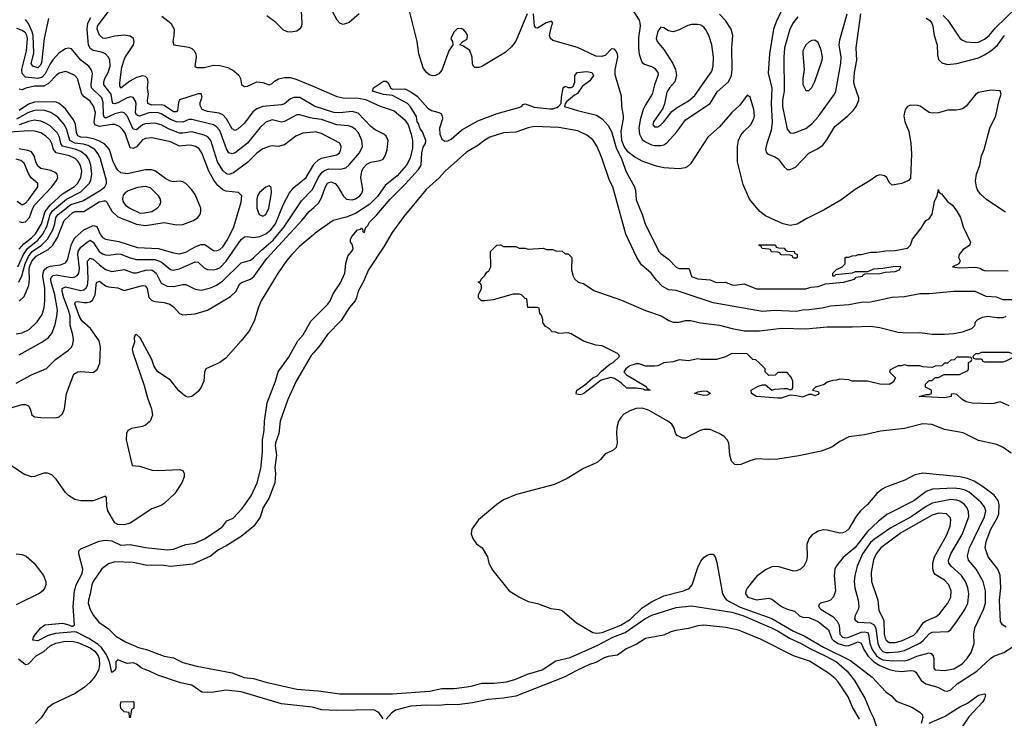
# Model space of a CAD drawing. Header units: inches. Extents: x 884549 to 1028252, y 526810 to 653624.
# Tile 284 of 656: x 928093 to 934478, y 594264 to 598792. Entities that reach past the tile are written whole.
import ezdxf

# ---------------------------------------------------------------- set-up
doc = ezdxf.new("R2010")
doc.units = ezdxf.units.IN
doc.header["$MEASUREMENT"] = 0
doc.layers.add('A9529', color=7, linetype='Continuous')
doc.layers.add('A9539', color=7, linetype='Continuous')

msp = doc.modelspace()

# ---------------------------------------------------------------- linework, layer by layer
at = {"layer": 'A9529', "color": 5}
for points, elevation in [([(930000, 598234.9), (929910, 598288.5), (929870, 598287.9), (929850, 598278.2), (929810, 598246.2), (929790, 598239.4), (929670, 598230.3), (929630, 598215.2), (929605.7, 598194.3), (929550, 598122.5), (929510, 598084.5), (929490, 598074.5), (929470, 598084.8), (929434.5, 598150), (929410, 598175.7), (929386.5, 598186.5), (929310, 598196.6), (929277, 598210), (929263.5, 598236.5), (929264.2, 598255.8), (929277.3, 598290), (929270.8, 598310.8), (929250, 598311.5), (929130, 598271.9), (929123.8, 598256.2), (929117, 598203), (929110, 598194.7), (929090, 598195.2), (929030, 598235.8), (929010, 598240.8), (928950, 598238.7), (928924.4, 598250), (928921.8, 598270), (928928.2, 598310), (928922.9, 598350), (928925.7, 598390), (928922.3, 598410), (928910, 598423.2), (928890, 598428.3), (928850, 598417.1), (928806.5, 598393.5), (928750, 598349.1), (928743.3, 598363.3), (928742.1, 598382.1), (928754.5, 598485.5), (928775.3, 598544.7), (928831, 598630), (928835.6, 598650), (928830.7, 598670), (928810, 598685.5), (928771, 598691), (928710, 598684.9), (928650.1, 598669.9), (928633.4, 598673.4), (928610, 598692.3), (928594.7, 598730), (928597.2, 598750), (928687.4, 598870)], 2120), ([(929918.6, 598850), (929923.7, 598770), (929920.3, 598750), (929910, 598733.4), (929890, 598718.5), (929850.3, 598710.3), (929830, 598713.1), (929803.6, 598723.6), (929754.7, 598774.7), (929696.7, 598816.7)], 2080), ([(928281, 598799), (928251, 598671), (928233.8, 598510), (928225.6, 598494.4), (928210, 598480.8), (928178.7, 598490), (928168.6, 598508.6), (928184.3, 598575.7), (928180, 598690), (928174, 598714), (928150, 598766.6), (928130, 598792.4)], 2140), ([(930000, 598152.5), (929975.9, 598155.9), (929910, 598175), (929890, 598175.2), (929810, 598133.3), (929790, 598129.1), (929730, 598143.2), (929690, 598129), (929650, 598091.5), (929570, 597992.9), (929490, 597929.9), (929470, 597922.3), (929450, 597929.8), (929435, 597955), (929390, 598074.1), (929370, 598098.8), (929350, 598111.8), (929210, 598146.1), (929190, 598144.6), (929150, 598127.4), (929110, 598129.6), (929070, 598145.6), (929010, 598182.9), (928987, 598190), (928930, 598188.3), (928870, 598167.3), (928860.9, 598170), (928850, 598176.3), (928843.6, 598190), (928849, 598249), (928844.6, 598264.6), (928830, 598288.3), (928813.3, 598293.3), (928790, 598285.6), (928730, 598253.4), (928710, 598246.8), (928699.8, 598250), (928694.5, 598254.5), (928686.2, 598310), (928639.6, 598370), (928638.1, 598390), (928644.3, 598410), (928666.9, 598450), (928678.9, 598490), (928676.7, 598530), (928670, 598549.6), (928650, 598571.9), (928622.6, 598582.6), (928570, 598592.7), (928550, 598604.5), (928538.4, 598630), (928536.4, 598650), (928530.2, 598730), (928535.6, 598770), (928554.1, 598805.9)], 2140), ([(929015.1, 598815.1), (929072.6, 598770), (929094.7, 598730), (929093.3, 598690), (929085.7, 598650), (929092, 598630), (929190, 598614.1), (929210, 598605), (929225, 598590), (929234.6, 598570), (929236.9, 598550), (929229.8, 598489.8), (929241.5, 598481.5), (929290, 598483), (929350, 598498.5), (929390, 598496.1), (929442.4, 598482.4), (929481.5, 598461.5), (929513.1, 598433.1), (929524.9, 598410), (929532.3, 598372.3), (929550, 598359.1), (929570, 598361.9), (929630, 598389.5), (929670, 598385.7), (929710, 598369.4), (929730, 598378.2), (929745.8, 598394.2), (929771.2, 598408.8), (929810, 598417.4), (929850, 598416.8), (929890, 598405.6), (930000, 598358.6)], 2080), ([(930000, 598064.3), (929930, 598057.3), (929883.3, 598036.7), (929810, 597980.6), (929770, 597970.6), (929730, 597974.6), (929710, 597971.4), (929670, 597955.2), (929630, 597927.5), (929571.6, 597868.4), (929479.8, 597800.2), (929450, 597788.6), (929433.9, 597793.9), (929410, 597814.1), (929375.7, 597870), (929332.8, 598010), (929312.1, 598032.1), (929290, 598043.7), (929210, 598065.7), (929150, 598056.2), (929130, 598057.4), (929062.8, 598082.8), (929010, 598110.3), (928970, 598120.9), (928910, 598118.3), (928890, 598109.9), (928850, 598079.4), (928830, 598082.5), (928790, 598168.6), (928770, 598189.3), (928752.6, 598192.6), (928710, 598182.2), (928650, 598154.8), (928641.3, 598161.3), (928636.5, 598176.5), (928634.6, 598254.6), (928626.2, 598286.2), (928559.9, 598350), (928556.7, 598370), (928564.4, 598444.4), (928557.7, 598470), (928541.8, 598490), (928490, 598530.5), (928430, 598603.9), (928410, 598607.7), (928390, 598604.2), (928350, 598577.6), (928308.1, 598531.9), (928290, 598505.4), (928258.8, 598441.2), (928239.3, 598420.7), (928210, 598411.8), (928130, 598419.2), (928110, 598444), (928106.2, 598470), (928137.1, 598590), (928143.5, 598670), (928139.9, 598690), (928130, 598707.3), (928110, 598721.8), (928075.5, 598735.5)], 2160), ([(928070, 596757.2), (928110, 596762.8), (928155.7, 596784.3), (928206.8, 596833.2), (928238, 596882), (928252.1, 596927.9), (928257, 596970), (928257, 597050), (928242.9, 597130), (928244.6, 597150), (928252.7, 597170), (928270, 597185.8), (928290, 597194.4), (928357, 597203), (928390, 597217.4), (928403.6, 597236.4), (928430, 597337.4), (928450, 597377.9), (928509.5, 597430.5), (928570, 597458.3), (928592.9, 597452.9), (928617.3, 597397.3), (928630, 597380.6), (928650, 597369.1), (928735.2, 597355.2), (928856.7, 597316.7), (928993, 597310), (929090, 597280.6), (929130, 597273.8), (929170, 597285.1), (929230, 597321), (929270, 597336.1), (929294.4, 597334.4), (929350, 597295.5), (929370, 597293.1), (929390, 597302.8), (929410, 597320.1), (929443.5, 597370), (929482.3, 597450), (929529.8, 597609.8), (929534.3, 597650), (929511.4, 597671.4), (929430, 597681.4), (929410, 597689.4), (929377.9, 597717.9), (929352.2, 597752.2), (929318.9, 597810), (929274.5, 597930), (929256, 597956), (929235.1, 597970), (929210, 597977.8), (929190, 597979.7), (929130, 597972.9), (929070, 598000.9), (928950, 598026.3), (928910, 598022.4), (928890, 598013.1), (928850, 597969.1), (928830, 597957), (928810, 597962.7), (928776.1, 598056.1), (928760.7, 598080.7), (928740.4, 598100.4), (928710, 598112.9), (928690, 598113.6), (928610, 598100.7), (928579.7, 598110), (928575.8, 598130), (928583.8, 598190), (928572.5, 598232.5), (928550, 598263.9), (928511.5, 598291.5), (928495.6, 598310), (928468.5, 598410), (928450, 598430.6), (928410, 598450.6), (928390, 598455.6), (928350, 598445.5), (928330, 598431.1), (928280.5, 598379.5), (928250, 598362.2), (928190, 598360.9), (928132, 598348), (928110, 598337.7), (928090, 598341.1)], 2180), ([(928090, 596968.1), (928122.8, 596997.2), (928153.2, 597070), (928157.2, 597110), (928154.6, 597170), (928157.3, 597190), (928172, 597228), (928199.9, 597260.1), (928277.3, 597302.7), (928309, 597331), (928338.9, 597381.1), (928381.1, 597490), (928438.2, 597541.8), (928451.9, 597548.1), (928510, 597550.1), (928608.2, 597611.8), (928639, 597619), (928650, 597617.5), (928659.3, 597610), (928690, 597550.9), (928730, 597513.5), (928850, 597467.3), (928910, 597458.3), (929030, 597476.9), (929110, 597463.4), (929150, 597464.2), (929220.8, 597490), (929249, 597510), (929263.7, 597530), (929268.5, 597550), (929266.9, 597570), (929230, 597658.5), (929209.6, 597689.6), (929170, 597731.4), (929150, 597742.2), (929130, 597745.4), (929090, 597742.3), (929070, 597745.7), (929040.2, 597760.2), (928974, 597810), (928950, 597819.1), (928910, 597818.1), (928790, 597792.4), (928750, 597798.6), (928730, 597816.3), (928716.5, 597836.5), (928697.1, 597877.1), (928674.9, 597950), (928644.7, 597984.7), (928610, 598005.7), (928578.1, 598018.1), (928530, 598028.9), (928490, 598030.4), (928470, 598040.1), (928460.7, 598060.7), (928454.8, 598114.8), (928442.9, 598142.9), (928390, 598214.4), (928350, 598249.9), (928330, 598258.5), (928310, 598260.3), (928190, 598257.6), (928150, 598245.6), (928090, 598203.2)], 2220), ([(928088.4, 597091.6), (928107.3, 597132.7), (928129.7, 597210.3), (928150, 597257.7), (928173.7, 597290), (928234.8, 597330), (928274.1, 597370), (928308.2, 597430), (928321.7, 597470), (928327.9, 597510), (928342.1, 597530), (928425.7, 597594.3), (928502.8, 597617.2), (928621, 597690), (928645.6, 597710), (928655.7, 597730), (928656.6, 597750), (928617.5, 597890), (928603, 597923), (928579.4, 597950), (928537.1, 597977.1), (928506.5, 597986.5), (928450, 597992.7), (928417.8, 598010), (928399.2, 598079.2), (928383.1, 598110), (928339.6, 598159.6), (928294.8, 598190), (928250, 598204.8), (928190, 598203.7), (928150, 598190.2), (928073.4, 598146.6)], 2240), ([(928080.3, 597190), (928117.6, 597270), (928143.9, 597310), (928210, 597362.5), (928240.5, 597399.5), (928269.2, 597450.8), (928290.6, 597529.4), (928306.9, 597553.1), (928395.9, 597630), (928490, 597675.7), (928544.7, 597730), (928555.2, 597750), (928561.9, 597790), (928555.1, 597850), (928543.7, 597883.7), (928525.5, 597910), (928490, 597937.4), (928459, 597950), (928371.6, 597971.6), (928360.4, 597990), (928352.1, 598030), (928337.6, 598057.6), (928290, 598104.7), (928261.3, 598121.3), (928230, 598134.2), (928190, 598140.3), (928150, 598133), (928089.1, 598110.9)], 2260), ([(928090, 597305), (928120.8, 597339.2), (928170, 597377.6), (928195.1, 597404.9), (928235.2, 597470), (928258.5, 597550), (928290.6, 597589.4), (928370, 597663.7), (928448.1, 597711.9), (928468.8, 597731.2), (928488.6, 597770), (928495.1, 597810), (928488.1, 597848.1), (928473, 597873), (928452.1, 597892.1), (928416.8, 597910), (928328.9, 597930), (928311.6, 597950), (928300.8, 597990), (928290.4, 598010.4), (928260.2, 598040.2), (928230, 598059), (928190, 598069.9), (928152.2, 598072.2), (928030, 598062.5)], 2280), ([(928090, 597484), (928110, 597478.2), (928130, 597482), (928156.4, 597510), (928178.1, 597570), (928189.8, 597590.2), (928300.6, 597710), (928331.8, 597750), (928339.7, 597770), (928338.6, 597778.6), (928336.4, 597790), (928322.8, 597802.8), (928294.8, 597814.8), (928230, 597828.5), (928210, 597843), (928197.6, 597870), (928187.8, 597910), (928170, 597935.2), (928145.4, 597945.4), (928090, 597954.3)], 2320), ([(928075.8, 597615.8), (928110, 597591.9), (928130, 597603.4), (928150, 597625.7), (928211.4, 597710), (928209.8, 597730), (928167.9, 597767.9), (928150, 597795.4), (928121.4, 597861.4), (928099.8, 597879.8), (928070, 597888.3)], 2340), ([(928090, 596620.5), (928237.7, 596702.3), (928277.6, 596730), (928302, 596758), (928323, 596817), (928334.6, 596870), (928337.7, 596910), (928321.7, 597010), (928296.9, 597090), (928294.4, 597110), (928298.3, 597121.7), (928310, 597134.5), (928330, 597137.5), (928430, 597121.4), (928450, 597125), (928465.4, 597134.6), (928475.8, 597150), (928481.4, 597178.6), (928469.6, 597270), (928472.6, 597290), (928490, 597318.4), (928530, 597350.6), (928550, 597363.2), (928570, 597350.9), (928609.1, 597290), (928630, 597274.9), (928650, 597267.8), (928670, 597265.8), (928730, 597275.7), (928750, 597272.9), (928810, 597248.5), (928850, 597238.5), (928970, 597238.4), (929010, 597223.7), (929070, 597174), (929089.2, 597169.2), (929130, 597177.2), (929230, 597222.1), (929250, 597221.4), (929290, 597183.2), (929310, 597172.8), (929350, 597170.1), (929370, 597174.8), (929392.9, 597187.1), (929432.5, 597227.5), (929530, 597367.6), (929550, 597384.1), (929570, 597386.7), (929610, 597380.1), (929650, 597386), (929690, 597404.6), (929722.3, 597430), (929750.9, 597470), (929803.9, 597596.1), (929842.8, 597670), (929870, 597703.9), (929950, 597769.5), (930000, 597854.7)], 2160), ([(928070, 596435.6), (928170, 596490.2), (928267.8, 596532.2), (928326, 596590), (928410.5, 596649.5), (928429.8, 596670), (928438.8, 596690), (928442.7, 596717.3), (928438.5, 596750), (928419.9, 596810), (928421.1, 596870), (928410.5, 596910), (928378.9, 596990), (928369.4, 597030), (928369.5, 597050), (928390, 597060.8), (928490, 597038), (928510, 597042.1), (928525.2, 597054.8), (928532.7, 597070), (928537.2, 597110), (928532.7, 597227.3), (928550, 597247.1), (928570, 597241.1), (928610, 597202.8), (928650, 597174.1), (928690, 597159.6), (928770, 597173.3), (928830, 597151.6), (928850, 597152.3), (928910, 597168.6), (928950.6, 597170.6), (928977.7, 597150), (929010, 597084.8), (929050, 597065.7), (929090, 597063.1), (929150, 597076.6), (929170, 597076.3), (929230, 597045.8), (929270, 597039.1), (929330, 597053.9), (929370, 597072), (929410, 597098.9), (929530, 597215.3), (929590, 597234.5), (929610, 597249.5), (929660.5, 597299.5), (929737.3, 597362.7), (929807.1, 597450), (929921.2, 597618.8), (929990, 597688.8), (930000, 597709.3)], 2140), ([(928030, 596273.6), (928110, 596297.8), (928130, 596297.8), (928150.2, 596290), (928160.7, 596270), (928171.1, 596231.1), (928190, 596218), (928230, 596213.4), (928327.6, 596212.4), (928350, 596218), (928370, 596238.4), (928383.2, 596270), (928397.7, 596370), (928445.2, 596494.8), (928469.6, 596510), (928490, 596513.1), (928570, 596506), (928594.5, 596525.5), (928613.1, 596566.9), (928618.1, 596670), (928607.9, 596710), (928553.2, 596790), (928497.7, 596837.7), (928483, 596863), (928449.9, 596950.1), (928456.1, 596963.9), (928470, 596966.4), (928510, 596958.2), (928530, 596958.8), (928550, 596963.3), (928566.2, 596973.8), (928583.2, 597010), (928591.4, 597088.6), (928610, 597097.1), (928650, 597068.3), (928670, 597061.3), (928730, 597053.6), (928770, 597037.7), (928890, 597069.5), (928906.8, 597066.8), (928919.3, 597050), (928931.2, 596991.2), (928950, 596971.8), (928970, 596965.3), (929030, 596959), (929067.6, 596947.6), (929093.4, 596930), (929130, 596888.7), (929150, 596879.6), (929230, 596886), (929310, 596908.8), (929460.8, 596999.2), (929494.3, 597030), (929520.5, 597079.5), (929531.6, 597088.4), (929590, 597109.7), (929614.3, 597130), (929695.7, 597244.3), (929922.5, 597490), (929970, 597549), (930000, 597576)], 2120), ([(930000, 597399.2), (929910, 597323.3), (929857.1, 597270), (929823.5, 597230), (929770, 597152.2), (929659.9, 596970), (929640.8, 596930), (929616, 596844), (929582.5, 596777.5), (929529.9, 596710), (929430, 596599.5), (929390, 596570.6), (929300.4, 596530), (929292.2, 596507.8), (929286.6, 596450), (929270.4, 596410), (929250, 596382.3), (929210, 596350.2), (929185.7, 596345.7), (929170, 596350.2), (929150, 596364.2), (929125.9, 596385.9), (929070, 596456.5), (928990, 596510.3), (928965.2, 596545.2), (928949.5, 596590), (928875, 596730), (928850, 596752.4), (928841.2, 596750), (928835.1, 596730), (928838.6, 596701.4), (928823, 596657), (928825.8, 596634.2), (928900.8, 596420.8), (928922.2, 596342.2), (928948.6, 596270), (928954.7, 596230), (928938.8, 596190), (928910, 596164.7), (928890, 596156.5), (928817.7, 596142.3), (928795.1, 596130), (928785.6, 596110), (928783, 596070), (928823.5, 595903.5), (928870, 595897.8), (928953.1, 595873.1), (928990.9, 595870.9), (929130, 595876.9), (929151.3, 595870), (929160.1, 595850), (929159.6, 595830), (929144.1, 595790), (929099.4, 595720.6), (929030, 595656.4), (929010, 595643.5), (928950, 595622.2), (928810, 595528.5), (928770, 595517.6), (928730, 595519.7), (928710, 595530.4), (928664.9, 595610), (928658.6, 595638.6), (928656.1, 595696.1), (928650, 595703), (928570, 595673.6), (928490, 595673.4), (928450, 595683.2), (928410, 595707.9), (928390, 595728.9), (928330, 595814.4), (928302.4, 595842.4), (928274.1, 595854.1), (928250, 595854), (928190, 595831.3), (928170, 595830.2), (928125.3, 595845.3), (928030, 595906.9)], 2080), ([(930000, 594333.5), (929990, 594336.6), (929790, 594359.2), (929530, 594435.2), (929430, 594445.8), (929350, 594432.8), (929310, 594430.8), (929274.8, 594434.8), (929210, 594479.8), (929135.3, 594495.3), (928990, 594544.4), (928930, 594572.9), (928887.2, 594587.2), (928850, 594616.2), (928830, 594623.1), (928790, 594619.3), (928730, 594643.5), (928716.5, 594630), (928715.8, 594590), (928710, 594574), (928690, 594561.2), (928675.4, 594630), (928655.2, 594675.2), (928623.2, 594723.2), (928601.8, 594741.8), (928540.5, 594780.5), (928461.8, 594821.8), (928450, 594824.8), (928326.3, 594813.7), (928278.2, 594801.8), (928210, 594767.3), (928178, 594770), (928183.1, 594790), (928195.1, 594810), (928230, 594851.5), (928256, 594870), (928370, 594881.5), (928411.1, 594871.1), (928430, 594861.1), (928438.6, 594861.4), (928449.6, 594870.4), (928439.9, 594990), (928447.7, 595090), (928459, 595130), (928497.5, 595202.5), (928503.6, 595230), (928476.1, 595330), (928477.1, 595350), (928490, 595361.8), (928608.2, 595411.8), (928650, 595419.7), (928690, 595413.5), (928750, 595386.3), (928810, 595390.5), (928910, 595370.6), (929050, 595356.2), (929090, 595360.7), (929169.9, 595390.1), (929230, 595399.1), (929291.4, 595428.6), (929387.6, 595490), (929410.8, 595509.2), (929435.9, 595544.1), (929477.7, 595562.3), (929536.8, 595623.2), (929593.6, 595706.4), (929632.2, 595790), (929656.1, 595883.9), (929667.4, 595990), (929667.5, 596070), (929678.8, 596130), (929680.2, 596190), (929697.2, 596310), (929752.3, 596450), (929769.1, 596510.9), (929836.2, 596603.8), (929897, 596710), (929931.1, 596750), (929981.2, 596838.8), (930000, 596857.5)], 2060), ([(930000, 596635.3), (929983.9, 596616.1), (929886.3, 596450), (929831.7, 596330), (929782.8, 596190), (929773.1, 596110), (929751.1, 596050), (929749.5, 596030), (929759, 595970), (929748.4, 595890), (929751.8, 595850), (929747.6, 595790), (929709.4, 595690), (929672.2, 595630), (929652.5, 595567.5), (929610.5, 595509.5), (929530, 595442.5), (929436, 595384), (929382.7, 595357.3), (929330, 595315.5), (929216, 595264), (929070, 595248.3), (929010, 595256.7), (928950, 595254), (928910, 595257.2), (928830, 595274.3), (928710, 595277.7), (928670, 595264.6), (928626.8, 595233.2), (928568.8, 595151.2), (928560.1, 595130), (928551.2, 595070), (928539.5, 595030), (928537.5, 595010), (928549.2, 594969.2), (928571.8, 594930), (928606.9, 594886.9), (928670, 594844.8), (928716.9, 594796.9), (928780.1, 594760.1), (928863.8, 594723.8), (928916, 594710), (929030, 594667.8), (929090, 594655.6), (929150, 594626.6), (929242.7, 594602.7), (929470, 594559.3), (929549.2, 594529.2), (929610, 594522.5), (929690, 594498.1), (929890, 594452.2), (930000, 594444.8)], 2060), ([(928070, 595329.8), (928110, 595326.2), (928134.8, 595314.8), (928186.6, 595270), (928247.6, 595190), (928262.8, 595150), (928263.1, 595130), (928256.4, 595110), (928242.6, 595090), (928224.9, 595075.1), (928070, 594999)], 2080), ([(928084.8, 594650), (928130, 594613.5), (928150, 594618.4), (928199.7, 594670), (928250, 594698), (928290, 594733.1), (928327.6, 594752.4), (928390, 594763.5), (928442.9, 594762.9), (928470, 594755.8), (928550, 594720.6), (928579.7, 594699.7), (928601.7, 594670), (928608.7, 594650), (928610.9, 594610), (928603.4, 594576.6), (928582.4, 594537.6), (928550, 594498.6), (928513.5, 594466.5), (928454, 594426), (928310, 594359), (928274.3, 594330), (928233.2, 594266.8), (928196, 594230)], 2080)]:
    msp.add_lwpolyline(points, dxfattribs=dict(at, elevation=elevation))
for points, elevation in [([(928910, 597710.9), (928856.2, 597703.8), (928797.3, 597682.7), (928776.5, 597670), (928764.8, 597655.2), (928759, 597630), (928763.2, 597610), (928778.4, 597590), (928808.4, 597570), (928870, 597540.1), (928890, 597537.4), (928950, 597549.1), (928984.1, 597570), (929002.2, 597590), (929008.9, 597610), (929006.3, 597630), (928994, 597650), (928941.4, 597701.4)], 2240), ([(929710, 597714.5), (929690, 597707.3), (929647.7, 597672.3), (929635.3, 597650), (929630.2, 597629.8), (929631, 597570), (929645.8, 597530), (929670, 597518.9), (929690, 597528.6), (929709.2, 597570), (929726, 597670), (929724.5, 597704.5)], 2180), ([(928810, 594268), (928806, 594270), (928802, 594302), (928770, 594306), (928748.4, 594328.4), (928746, 594350), (928750, 594372), (928830, 594374), (928834, 594370), (928834, 594330), (928818, 594322)], 2060)]:
    msp.add_lwpolyline(points, close=True, dxfattribs=dict(at, elevation=elevation))
at = {"layer": 'A9539', "color": 5}
for points, elevation in [([(930294.5, 598830), (930230, 598773.7), (930190, 598761.7), (930170, 598768.7), (930152, 598790), (930109.2, 598869.2)], 2080), ([(931384.4, 598830), (931310, 598653), (931283, 598617), (931240.7, 598579.3), (931090, 598489.4), (931070, 598482.6), (931043.4, 598483.4), (931033.7, 598493.7), (931030, 598506), (931027.3, 598550), (931011.6, 598591.6), (930970, 598620.4), (930946.8, 598630), (930966, 598650), (930994.8, 598665.2), (930996.5, 598690), (930990, 598705.5), (930970, 598728), (930955.3, 598735.3), (930930, 598733.4), (930910, 598713.2), (930890, 598675.8), (930888.6, 598668.6), (930898.5, 598650), (930902.4, 598630), (930875.2, 598590), (930830, 598464.6), (930810, 598441.5), (930790, 598430.2), (930770, 598428.2), (930750, 598435.2), (930730.3, 598450), (930710, 598479.3), (930681.5, 598570), (930670.1, 598650), (930619, 598859)], 2080), ([(932058, 598870), (932109.4, 598790), (932115.1, 598770), (932116.3, 598750), (932105.6, 598674.4), (932105.6, 598610), (932110, 598568.2), (932121.9, 598530), (932130, 598514.7), (932143.8, 598503.8), (932190, 598489.4), (932210, 598477.5), (932230.9, 598450), (932233.9, 598433.9), (932210.1, 598369.9), (932195, 598310), (932150, 598240.6), (932136.5, 598210), (932116.8, 598143.2), (932107.8, 598090), (932112, 598050), (932130, 598015.8), (932150, 598000.1), (932190, 597980.9), (932210, 597976.2), (932250, 597976.3), (932270, 597981.2), (932290, 597993.7), (932354.2, 598065.8), (932410, 598142.3), (932570.3, 598249.7), (932615.5, 598324.5), (932689.5, 598390.5), (932707.8, 598430), (932711.9, 598470), (932709.9, 598610), (932716.7, 598690), (932705.9, 598730), (932670, 598787.2), (932630, 598828.4)], 2120), ([(933043.5, 598870), (933003.6, 598790), (932981.8, 598730), (932955.7, 598570), (932946.4, 598446.4), (932969.4, 598349.4), (932965, 598250), (932973, 598127), (932965.9, 598074.1), (932937.6, 597990), (932930.1, 597950), (932933.4, 597933.4), (932942.6, 597922.6), (932990, 597903.7), (933010.6, 597890.6), (933050, 597838.7), (933070, 597821.7), (933090, 597820.2), (933123.3, 597836.7), (933210, 597927.1), (933265.7, 597954.3), (933301.1, 597978.9), (933327.2, 598012.8), (933379.5, 598100.5), (933463.5, 598170), (933497.3, 598202.7), (933517.7, 598230), (933534, 598270), (933533.6, 598286.4), (933506.1, 598366.1), (933502.8, 598390), (933506.8, 598450), (933520.7, 598530), (933518, 598610), (933547.1, 598830)], 2120), ([(934080.3, 598820.3), (934111.8, 598790), (934190, 598673.4), (934202, 598662), (934230, 598648.7), (934284.6, 598644.6), (934310, 598647.5), (934350, 598666.6), (934378.8, 598690), (934420.3, 598739.7), (934555, 598870)], 2140), ([(934484.9, 597544.9), (934364.1, 597624.1), (934322.2, 597662.2), (934303.8, 597690), (934296.3, 597710), (934291.5, 597748.5), (934297.3, 597790), (934319.3, 597850), (934330.1, 597910), (934346.4, 597950), (934383.2, 598090), (934421.8, 598170), (934443.2, 598270), (934457.3, 598310), (934450.2, 598330.2), (934390, 598336.2), (934310, 598319.7), (934292.8, 598310), (934230, 598231.1), (934210, 598216.3), (934190, 598209.2), (934165.2, 598205.2), (934110, 598206), (934050, 598189.1), (934010, 598186.4), (933990, 598191.1), (933931.9, 598231.9), (933916.9, 598236.9), (933870, 598239.2), (933850, 598229.5), (933834.2, 598210), (933825.8, 598170), (933832.8, 598130), (933857.5, 598070), (933871.1, 597988.9), (933876.6, 597923.4), (933870, 597764.7), (933855.3, 597750), (933814, 597730), (933750, 597718.8), (933730, 597738), (933714.8, 597770), (933700.3, 597780.3), (933670, 597786), (933650, 597780.3), (933608, 597750), (933510, 597691.9), (933417.3, 597622.7), (933310, 597559), (933196.4, 597503.6), (933133.8, 597466.2), (933090, 597457.5), (933043.6, 597470), (932994.5, 597490), (932930, 597521.6), (932892.5, 597550), (932826.3, 597630), (932785.1, 597725.1), (932748.3, 597870), (932747.4, 597970), (932754.5, 598010), (932770, 598043.4), (932790.7, 598070), (932831.7, 598108.3), (932853.3, 598150), (932857.1, 598170), (932854.4, 598210), (932830, 598290.3), (932810, 598302.7), (932761.8, 598238.2), (932710, 598191.7), (932630, 598098.1), (932554.9, 598030), (932441.9, 597858.1), (932422.1, 597837.9), (932408.8, 597831.2), (932370, 597826.2), (932270, 597832.4), (932222, 597842), (932133.7, 597873.7), (932081, 597901), (932035.8, 597935.8), (932012.5, 597970), (931998.4, 598010), (931992.5, 598070), (932009, 598149), (932008.8, 598170), (931997.9, 598230), (931995.5, 598295.5), (931954.7, 598434.7), (931953.6, 598470), (931970.9, 598550), (931969.6, 598570), (931959, 598590), (931950, 598600.1), (931930, 598603.5), (931890, 598560.8), (931866.3, 598553.7), (931830, 598556.3), (931710, 598611.6), (931550, 598656.3), (931534.5, 598670), (931528.9, 598690), (931542.6, 598757.4), (931550.2, 598770.2), (931542, 598782), (931507.1, 598772.9), (931450, 598736.5), (931440.3, 598740.3), (931431.8, 598751.8), (931425, 598830)], 2080), ([(933139.7, 598810), (933109.2, 598770.8), (933087.8, 598730), (933052.8, 598610), (933046.9, 598550), (933049.2, 598330), (933039.4, 598270), (933038.3, 598230), (933070, 598081.6), (933090, 598058), (933110, 598056.1), (933190, 598086.8), (933230, 598116.5), (933270, 598162.2), (933377.3, 598310), (933384.7, 598330), (933418.4, 598510), (933419, 598550), (933407, 598630), (933410, 598660.7), (933457.9, 598830)], 2140), ([(933970, 598803), (933991.7, 598790), (934008.6, 598770), (934015, 598750), (934022, 598690), (934041.7, 598630), (934043.6, 598563.6), (934050, 598534.4), (934072.5, 598512.5), (934110, 598502.3), (934170, 598508.1), (934310, 598545.7), (934350, 598564), (934390, 598590.6), (934432.5, 598627.5), (934479.5, 598690)], 2120), ([(930000, 596857.5), (930091.4, 596948.6), (930107.1, 596970), (930125.6, 597014.4), (930172.4, 597087.6), (930200.5, 597150), (930208.6, 597211.4), (930221.4, 597258.6), (930250, 597294.8), (930255.1, 597310), (930250, 597338), (930238, 597350), (930238, 597370), (930249, 597390), (930284, 597430), (930304.7, 597435.3), (930310, 597442), (930316, 597436), (930318, 597418), (930330, 597412), (930336, 597444), (930350, 597458), (930360.4, 597479.6), (930410, 597526.5), (930495.4, 597630), (930593.2, 597726.8), (930679.4, 597820.6), (930696.7, 597850), (930700.1, 597930), (930710, 597965.7), (930725.1, 597990), (930726, 598010), (930705.1, 598065.1), (930690, 598084.5), (930678.4, 598118.4), (930670, 598129.5), (930665.3, 598165.3), (930628.2, 598228.2), (930608.3, 598248.3), (930510, 598300.9), (930452.4, 598307.6), (930381.2, 598330), (930388, 598350), (930452.7, 598392.7), (930470, 598394), (930482, 598382), (930498, 598350), (930510, 598341), (930590, 598344.7), (930630, 598324), (930670, 598296.3), (930739.6, 598219.6), (930764.4, 598204.4), (930811.6, 598191.6), (930823.4, 598183.4), (930833.4, 598170), (930834.9, 598150), (930816.1, 598090), (930817.3, 598050), (930830, 598017.1), (930850, 598003.9), (930870, 598006.3), (930890, 598018.3), (930960.8, 598079.2), (931063.9, 598136.1), (931190, 598184.2), (931330, 598222.2), (931346.3, 598230), (931356.9, 598243.1), (931370, 598247), (931430, 598224.5), (931530, 598214.2), (931550, 598214.7), (931576.2, 598223.8), (931587.6, 598230), (931603.7, 598250), (931605.6, 598290), (931617.2, 598350), (931630, 598360.7), (931650, 598352.2), (931670, 598352.4), (931681.2, 598358.8), (931692.9, 598387.1), (931693.3, 598430), (931708.7, 598450), (931770, 598455.5), (931804, 598450), (931814, 598430), (931790, 598395.6), (931741.3, 598358.7), (931710, 598314), (931690, 598304), (931639.2, 598260.8), (931630.4, 598250), (931626.8, 598230), (931710, 598203.9), (931833.4, 598173.4), (931870, 598149.4), (931910, 598106.8), (931930, 598066.5), (931961.1, 597961.1), (931995.8, 597890), (932025.5, 597805.5), (932080.2, 597710), (932086.5, 597686.5), (932090, 597623.8), (932130.1, 597530.1), (932149.4, 597470), (932237.2, 597290), (932250, 597275.8), (932300.6, 597240.6), (932350, 597187.8), (932370, 597179), (932430, 597178.7), (932436.9, 597170), (932450, 597127.7), (932490, 597112.6), (932570, 597105.2), (932610, 597089.5), (932670, 597091.7), (932710, 597074.2), (932730, 597071.3), (932790, 597080.7), (932870, 597047.5), (933190, 597047.9), (933222, 597058), (933270, 597062), (933318.7, 597081.3), (933435.3, 597090), (933505.2, 597110), (933516.5, 597123.5), (933558, 597130), (933562, 597138), (933575.3, 597144.7), (933670, 597147.4), (933704, 597156), (933770, 597160.4), (933799, 597170), (933806, 597190), (933770, 597193.2), (933690, 597179), (933630, 597175.3), (933590, 597158), (933510, 597158), (933491.3, 597148.7), (933382, 597138), (933374, 597130), (933366, 597130), (933366, 597150), (933378, 597162), (933390, 597174), (933426, 597190), (933446, 597210), (933446, 597250), (933450, 597254), (933470, 597254), (933490, 597262), (933516.4, 597263.6), (933530, 597271.3), (933550, 597271.3), (933610, 597284.7), (933650, 597284.7), (933710, 597294.8), (933770, 597296), (933850, 597312), (933868.9, 597331.1), (933882, 597370), (933938.6, 597441.4), (933968, 597490), (933990, 597502), (934009.3, 597530.7), (934025.8, 597614.2), (934042, 597650), (934050, 597691.3), (934054, 597674), (934070, 597662.8), (934110, 597614.8), (934141, 597590), (934170, 597551), (934193, 597510), (934210.6, 597450), (934258, 597350), (934251.1, 597328.9), (934210, 597302), (934184.7, 597270), (934181, 597250), (934192, 597230), (934182, 597210), (934142, 597190), (934190, 597183.1), (934290, 597188), (934321.4, 597181.4), (934336, 597170), (934350, 597166.7), (934503.6, 597163.6)], 2060), ([(930000, 598358.6), (930150, 598294.6), (930190, 598286.5), (930290, 598283.4), (930335.4, 598275.4), (930430, 598231.5), (930522.4, 598202.4), (930590, 598143.3), (930611.6, 598111.6), (930632.5, 598050), (930641, 598010), (930640.5, 597959.5), (930625.2, 597894.8), (930600.4, 597850), (930540, 597780), (930463.1, 597716.9), (930412.8, 597647.2), (930364.2, 597595.8), (930270, 597535.8), (930210, 597513.2), (930125.9, 597490), (930010, 597407.6), (930000, 597399.2)], 2080), ([(930000, 597576), (930030, 597603), (930050, 597638.4), (930074.7, 597705.3), (930090, 597732), (930110, 597741.5), (930139, 597730), (930154.3, 597714.3), (930190.1, 597650.1), (930213.1, 597630), (930250, 597625.7), (930270, 597630.9), (930298.5, 597650), (930313.1, 597670), (930318.6, 597690), (930305.4, 597770), (930310.7, 597810), (930319.7, 597830), (930344.4, 597855.6), (930370, 597869.2), (930430, 597879.8), (930450, 597888.6), (930465.3, 597914.7), (930476.1, 597950), (930481.4, 598010), (930470, 598036.8), (930454, 598050), (930398, 598078), (930370, 598099.9), (930287.1, 598187.1), (930250, 598197.7), (930170, 598188.5), (930130, 598190.9), (930009.3, 598229.3), (930000, 598234.9)], 2120), ([(930000, 597709.3), (930030, 597770.8), (930055.1, 597804.9), (930070, 597815.8), (930095.1, 597824.9), (930175.8, 597824.2), (930207.7, 597832.3), (930230, 597850.9), (930297.3, 597930), (930315.3, 597970), (930312.2, 598010), (930290, 598058), (930270, 598081.3), (930250, 598095), (930224.3, 598104.3), (930150, 598110.3), (930050, 598145.5), (930000, 598152.5)], 2140), ([(934530, 596976.8), (934470, 596976.1), (934426.3, 596993.7), (934359, 596999), (934288.4, 597031.6), (934150, 597031), (933990, 597015.5), (933930, 597014.5), (933830, 596996.1), (933750, 596991.1), (933610, 596961.5), (933550, 596960.2), (933470, 596944), (933350, 596936.1), (933296.4, 596923.6), (933210, 596911.5), (933170, 596910.4), (933130, 596900.6), (932986.9, 596906.9), (932910, 596901.7), (932590, 596957.5), (932350, 597036.7), (932302.4, 597042.4), (932262.3, 597062.3), (932223.2, 597103.2), (932187.8, 597150), (932124.1, 597204.1), (932094.3, 597250), (932023.1, 597403.1), (931939.3, 597710), (931916.6, 597750), (931870, 597889.7), (931837.7, 597970), (931810, 598013.3), (931770, 598043.8), (931711.5, 598071.5), (931590, 598093.4), (931430, 598099.7), (931390, 598091.6), (931310, 598063.4), (931230, 598058.7), (931142.3, 598030), (931108.8, 598011.2), (931063.8, 597976.2), (930990, 597934.1), (930851.6, 597810), (930813.1, 597766.9), (930728.6, 597691.4), (930583.8, 597516.2), (930507.7, 597412.3), (930456.4, 597323.6), (930354.2, 597170), (930320.4, 597090), (930288.1, 597031.9), (930277.4, 596990), (930267.5, 596970), (930230, 596924.4), (930177.8, 596842.2), (930088.5, 596751.5), (930038.6, 596681.4), (930000, 596635.3)], 2060), ([(930000, 597854.7), (930001.9, 597858.1), (930030, 597883.6), (930050, 597894.1), (930150, 597915.3), (930167.2, 597930), (930176.5, 597950), (930178.6, 597970), (930170, 597991.9), (930050, 598054.6), (930010, 598065.3), (930000, 598064.3)], 2160), ([(934510, 596289.8), (934450, 596316.2), (934410, 596303.9), (934390, 596302.7), (934270, 596306.2), (934230, 596315.6), (934203.7, 596330), (934170, 596362), (934150, 596368), (934134, 596366), (934132, 596350), (934090, 596341.2), (933926, 596350), (933970, 596362), (933990, 596362), (934006, 596370), (934006, 596390), (933966, 596410), (933966, 596430), (933990, 596454), (934010, 596454), (934030, 596474), (934050, 596474), (934088.4, 596491.6), (934187.3, 596492.7), (934242, 596518), (934246, 596530), (934246, 596570), (934262, 596578), (934266, 596590), (934262, 596602), (934250, 596606), (934170, 596606), (934152.7, 596587.3), (934130, 596586), (934110, 596566), (934090, 596566), (934071.6, 596548.4), (934030, 596546), (934010, 596538), (933950, 596542), (933930, 596548), (933851.6, 596548.4), (933830, 596555.3), (933810, 596548), (933790, 596548), (933738, 596522), (933734, 596510), (933772, 596470), (933756.9, 596443.1), (933730, 596428.7), (933671.1, 596428.9), (933590, 596448.7), (933490, 596449), (933470, 596458), (933410, 596462), (933390, 596455.3), (933365.4, 596454.6), (933330, 596442), (933310, 596428.7), (933254, 596410), (933234, 596390), (933270, 596382), (933278, 596370), (933270, 596362), (933250, 596355.3), (933230, 596362), (933210, 596362), (933170, 596346.6), (933130, 596355.3), (933090, 596358), (933030, 596339.3), (933010, 596339.3), (932869.7, 596349.7), (932839, 596370), (932835.3, 596390), (932882, 596418), (932910, 596426), (932930, 596424.7), (932970, 596392), (932990, 596398), (933050, 596402), (933070, 596402), (933090, 596394), (933102, 596398), (933106, 596410), (933106, 596450), (933096.4, 596476.4), (933070, 596506), (933010, 596506), (932991.6, 596488.4), (932950, 596486), (932926, 596510), (932926, 596530), (932886, 596570), (932867.3, 596587.3), (932846, 596590), (932810, 596626), (932710, 596628), (932670, 596608), (932610.9, 596589.1), (932510, 596589), (932490, 596593.2), (932430, 596582), (932370, 596588), (932330, 596575.3), (932270, 596568), (932231.6, 596548.4), (932210, 596546), (932152.7, 596547.3), (932110, 596562), (932090, 596562), (932050, 596549.2), (932024, 596530), (932010.8, 596510), (932027.7, 596490), (932154.9, 596414.9), (932162, 596402), (932182, 596390), (932148.7, 596390), (932136.6, 596396.6), (932090, 596404), (932030, 596403.7), (931995.5, 596435.5), (931950, 596467), (931927.1, 596472.9), (931863.8, 596456.2), (931750.3, 596369.7), (931730, 596360.7), (931704.1, 596364.1), (931701.2, 596370), (931706, 596390), (931756.1, 596423.9), (931809.7, 596470.3), (931836.6, 596483.4), (931866, 596514), (931920.8, 596559.2), (931941.2, 596570), (931982, 596610), (931979, 596619), (931970, 596628), (931870, 596678), (931830, 596682), (931750, 596708.7), (931670, 596755.3), (931650, 596762), (931590, 596758), (931570, 596768), (931546, 596770), (931526, 596790), (931503.1, 596803.1), (931486, 596830), (931486, 596850), (931476.4, 596876.4), (931466, 596890), (931462, 596922), (931450, 596926), (931387.3, 596927.3), (931382, 596982), (931370, 596986), (931346, 597010), (931334, 597014), (931293.2, 597013.2), (931162.8, 596977.2), (931110, 596969), (931088, 596970), (931068.7, 596990), (931068.7, 597010), (931088, 597050), (931087.3, 597067.3), (931082, 597082), (931066, 597090), (931082, 597098), (931086, 597110), (931110, 597134), (931123.1, 597156.9), (931135.3, 597164.7), (931142, 597178), (931148, 597190), (931146, 597290), (931186, 597330), (931210, 597332), (931230, 597322), (931310, 597322), (931331.6, 597311.6), (931370, 597311.3), (931390, 597304.7), (931490, 597311.3), (931510, 597302), (931550, 597302), (931570, 597294), (931611.6, 597291.6), (931630, 597274), (931650, 597274), (931674, 597250), (931672, 597170), (931682, 597130), (931691.6, 597111.6), (931714, 597090), (931750, 597082), (931816.9, 597036.9), (931994.6, 596974.6), (932150, 596907.3), (932253.4, 596873.4), (932302, 596842), (932330, 596831.3), (932370, 596831.3), (932410, 596842.8), (932442, 596842), (932507.5, 596827.5), (932630, 596813.4), (932712, 596790), (932790, 596775.8), (932890, 596775.8), (933033.7, 596793.7), (933190, 596788.5), (933330, 596800.7), (933490, 596800.7), (933610, 596806), (933670, 596798), (933790, 596766), (933850, 596762.4), (933930, 596765.5), (934010, 596753.4), (934090, 596754), (934150, 596758.8), (934206, 596770), (934266, 596790), (934286, 596810), (934290, 596834), (934306, 596850), (934336.4, 596863.6), (934370, 596871.3), (934430, 596862), (934470, 596862), (934490, 596871.3)], 2060), ([(934522.7, 595982.7), (934470, 596019.8), (934430, 596038.8), (934310, 596064.8), (934210, 596114), (934090, 596135.1), (934008, 596168), (933950, 596173.8), (933830, 596142.3), (933675.6, 596124.4), (933570, 596102), (933470.3, 596089.7), (933410, 596057.4), (933359, 596021), (933290, 595996.8), (933145.1, 595965.1), (933010, 595944.2), (932950, 595940.7), (932870, 595945.1), (932826.6, 595933.4), (932770, 595909.4), (932746.3, 595906.3), (932729.5, 595909.5), (932709.3, 595930), (932698.4, 595970), (932691.1, 596050), (932681.3, 596070), (932660.5, 596090), (932627.6, 596110), (932570, 596135.8), (932530, 596136.4), (932504.9, 596130), (932410, 596080.9), (932390, 596079.3), (932356.2, 596096.2), (932348.2, 596108.2), (932335.4, 596150), (932321, 596170), (932294.8, 596190), (932170, 596261.8), (932130, 596275.4), (932090, 596272.4), (932050, 596257.2), (932010, 596234.5), (931990, 596213.5), (931976.3, 596190), (931965.4, 596150), (931962.8, 596110), (931967.7, 596050), (931960.6, 596019.4), (931939.4, 596000.6), (931890, 595977.7), (931859.3, 595940.7), (931837.7, 595922.3), (931750, 595884.1), (931642.2, 595817.8), (931560.5, 595779.5), (931313.9, 595713.9), (931230, 595679.3), (931186, 595650), (931068, 595550), (931024, 595490), (931019.8, 595459.8), (931030.7, 595430.7), (931055.3, 595395.3), (931091, 595370), (931126, 595310), (931136, 595270), (931161.4, 595221.4), (931266, 595090), (931330, 595050.6), (931390, 595022), (931450, 595007.7), (931536.1, 594976.1), (931590, 594970.3), (931610, 594962.6), (931702.6, 594882.6), (931810, 594821.5), (931835.5, 594815.5), (931870, 594819.4), (931991.7, 594868.3), (932053.5, 594906.5), (932130, 594981.2), (932190, 595020.2), (932270, 595057.2), (932396.4, 595090), (932434.6, 595105.4), (932454.5, 595130), (932490, 595242), (932510, 595282.9), (932530, 595306), (932550, 595320.7), (932570, 595328.9), (932587.2, 595327.2), (932602.6, 595310), (932613.9, 595273.9), (932651.1, 595070), (932664.6, 595044.6), (932678.9, 595030), (932765.3, 594985.3), (932970, 594910.6), (933109.6, 594829.6), (933179.9, 594799.9), (933304.6, 594724.6), (933479.9, 594639.9), (933621.7, 594530), (933710, 594436.6), (933747.1, 594410), (933775.9, 594375.9), (933877.3, 594337.3), (933930, 594305.2), (933944.4, 594290), (933949.2, 594270), (933938.7, 594230)], 2080), ([(934490, 594854), (934465.7, 594870), (934452.3, 594892.3), (934446, 595030), (934455.6, 595110), (934451.5, 595191.5), (934434.5, 595230), (934372.1, 595310), (934352.6, 595370), (934359.9, 595410), (934389.9, 595490), (934433.5, 595566.5), (934442, 595590), (934444.2, 595650), (934436.8, 595676.8), (934410.9, 595710.9), (934343.4, 595763.4), (934281.9, 595801.9), (934239.1, 595819.1), (934190, 595829.9), (933950, 595852.7), (933898.1, 595841.9), (933832.5, 595807.5), (933710, 595763.2), (933685.2, 595750), (933650, 595721.3), (933589.7, 595650.3), (933545.4, 595610), (933514, 595570), (933470, 595493.3), (933450, 595475.4), (933430, 595466.6), (933410, 595465.3), (933330, 595484.4), (933305.3, 595485.3), (933270, 595476.8), (933228.7, 595451.3), (933210, 595427), (933197.3, 595390), (933199.5, 595310), (933195.8, 595284.2), (933177.1, 595250), (933156.3, 595230), (933130, 595219.7), (933110, 595218.3), (933010, 595248.7), (932970, 595245.6), (932930, 595226), (932870, 595182.6), (932810, 595107.9), (932801.6, 595090), (932799.6, 595070), (932815.1, 595050), (932870, 595033.1), (932950, 595042.3), (932970, 595036.3), (933032.9, 594990), (933070, 594971.9), (933117.9, 594957.9), (933150, 594928.4), (933170, 594919.1), (933210, 594918.5), (933270, 594892.8), (933336.9, 594836.9), (933360, 594780), (933369, 594769), (933399.5, 594750), (933450, 594735), (933470, 594736.9), (933530, 594760.2), (933550, 594751.2), (933567.7, 594710), (933592.3, 594670), (933631, 594631), (933670, 594605.6), (933730, 594580.2), (933770, 594571.7), (933810, 594567.7), (933870, 594575), (933890, 594572.9), (933903.3, 594563.3), (933937.5, 594510), (933968.7, 594488.7), (934046.8, 594466.8), (934090, 594441.6), (934110, 594439.2), (934130, 594449.6), (934172.7, 594487.3), (934299.9, 594570), (934387.1, 594652.9), (934410, 594666.2), (934474.2, 594690), (934534.9, 594730)], 2120), ([(930000, 594444.8), (930030, 594442.7), (930170, 594422.4), (930510, 594423.1), (930750, 594439.3), (930830, 594456.8), (930910, 594457.6), (930992, 594468), (931030, 594474.2), (931090, 594491.9), (931170, 594491.4), (931250, 594500.7), (931304.3, 594515.7), (931386.3, 594550), (931480.6, 594579.4), (931570, 594636.8), (931662.4, 594657.6), (931841.3, 594738.7), (931938.5, 594790), (932019, 594821), (932147.5, 594910), (932192.8, 594932.8), (932350, 594983), (932450, 594993.1), (932710, 594953.3), (932782, 594930), (932968.9, 594850), (933010.2, 594830), (933083.8, 594783.8), (933161.2, 594750), (933216.2, 594716.2), (933316, 594670), (933389.2, 594630), (933458.2, 594570), (933505.6, 594510), (933574.3, 594390), (933607.1, 594310), (933630, 594268.2), (933654.8, 594190)], 2060), ([(933539.5, 594259.5), (933490, 594341.4), (933464.5, 594404.5), (933400.9, 594500.9), (933381.7, 594521.7), (933337.3, 594557.3), (933213.7, 594633.7), (933110, 594668.2), (932897.2, 594777.2), (932754.6, 594834.6), (932672.2, 594852.2), (932530, 594867.4), (932490, 594863.6), (932430, 594846), (932346.6, 594833.4), (932315.7, 594824.3), (932270, 594802.6), (932150, 594780.9), (932090, 594741.8), (932024.9, 594715.1), (931970, 594672.8), (931910, 594664.9), (931883.3, 594656.7), (931830, 594626.5), (931787.7, 594612.3), (931705.1, 594574.9), (931624.2, 594530), (931310, 594408.6), (931230, 594394.9), (931130, 594386), (931030, 594364.1), (930930, 594351.1), (930870, 594354.3), (930810, 594348.4), (930730, 594349.9), (930630, 594343.4), (930530, 594316.8), (930503.3, 594296.7), (930470, 594258.5)], 2060), ([(933990, 594232.4), (934090, 594275.2), (934190, 594339.4), (934238.5, 594361.5), (934310, 594413.8), (934350, 594423.1), (934356.2, 594416.2), (934349.5, 594390), (934336.8, 594370), (934246.6, 594273.4), (934182.9, 594177.1)], 2080), ([(930450, 594261), (930422, 594302), (930390, 594319), (930150, 594315.2), (930050, 594318.4), (930000, 594333.5)], 2060)]:
    msp.add_lwpolyline(points, dxfattribs=dict(at, elevation=elevation))
for points, elevation in [([(932490, 598761.4), (932450, 598760.2), (932426.3, 598753.7), (932370, 598725.4), (932330, 598714.2), (932299.6, 598719.6), (932270, 598738.4), (932250, 598743.7), (932230, 598718), (932221.2, 598670), (932227.1, 598650), (932270, 598599.6), (932328.2, 598508.2), (932346.3, 598470), (932352.5, 598430), (932340.4, 598390), (932306.7, 598350), (932290, 598322), (932274.2, 598245.8), (932263.1, 598216.9), (932202.2, 598130), (932199.6, 598110), (932204, 598104), (932210, 598098), (932230, 598098.3), (932250, 598110.3), (932269.7, 598130), (932322.6, 598197.4), (932356.9, 598223.1), (932430, 598266.6), (932470, 598299.8), (932581.1, 598458.9), (932589.9, 598490.1), (932592.5, 598550), (932580.6, 598630), (932563.6, 598683.6), (932544.4, 598724.4), (932530, 598743.1), (932510, 598756.2)], 2140), ([(933250, 598660.5), (933230, 598658.3), (933210, 598647.1), (933190, 598628.2), (933172.1, 598590), (933170.2, 598570), (933179.7, 598470), (933171.8, 598410), (933172.1, 598372.1), (933190, 598334), (933210, 598333), (933230, 598353.4), (933250, 598390.7), (933295.5, 598530), (933297.7, 598550), (933290, 598595.1), (933270, 598644.5)], 2160), ([(933110, 597246), (933102, 597262), (933090, 597266), (933032.7, 597267.3), (933026, 597270), (933022, 597282), (933010, 597286), (932968.4, 597288.4), (932962, 597302), (932950, 597306), (932908.4, 597308.4), (932902, 597322), (932886, 597330), (932890, 597334), (932987.3, 597332.7), (932994, 597330), (932998, 597318), (933012.7, 597312.7), (933050, 597311.3), (933058, 597298), (933072.7, 597292.7), (933114, 597290), (933118, 597278), (933134, 597270), (933134, 597250), (933130, 597246)], 2060), ([(934510, 596635.3), (934330, 596635.3), (934310, 596626), (934290, 596626), (934274, 596610), (934278, 596598), (934290, 596594), (934330, 596594), (934338, 596578), (934350, 596574), (934470, 596574), (934490, 596582), (934546, 596610), (934542, 596622)], 2060), ([(932530, 596357.2), (932469.2, 596370), (932490, 596381), (932530, 596386), (932550, 596384.7), (932570, 596372), (932570, 596369), (932550, 596359)], 2060), ([(934150, 595755), (934011.4, 595748.6), (933970, 595734.1), (933890, 595674), (933715.4, 595584.6), (933659.6, 595540.4), (933590, 595475.8), (933510, 595371), (933432.9, 595307.1), (933387.2, 595250), (933379.3, 595230), (933374.6, 595190), (933383.8, 595090), (933370, 595051.6), (933350, 595031.1), (933330, 595020.4), (933286, 595010), (933277.1, 595002.9), (933272.4, 594990), (933289.2, 594970), (933365, 594925), (933394.4, 594894.4), (933407.1, 594867.1), (933410.1, 594810), (933427.5, 594790), (933450, 594786.4), (933470, 594790.5), (933550, 594821.7), (933570, 594825.4), (933590, 594821.3), (933597.9, 594810), (933605.4, 594750), (933620.2, 594710), (933648.1, 594670), (933671.6, 594651.6), (933690, 594644.2), (933730, 594638.5), (933830, 594636.5), (933856.5, 594643.5), (933910, 594667.7), (933990, 594687.8), (934003.9, 594683.9), (934015.8, 594670), (934021.2, 594650), (934020.7, 594590), (934030, 594579.1), (934090, 594573.6), (934150, 594585), (934203.2, 594616.8), (934234.5, 594650), (934262.9, 594690), (934281.6, 594750), (934278.9, 594810), (934286.1, 594850), (934342.7, 594970), (934355.4, 595010), (934356.2, 595090), (934340.2, 595150), (934295.3, 595230), (934245.7, 595290), (934238.1, 595318.1), (934250.9, 595370), (934349.9, 595570), (934357.1, 595610), (934350, 595634), (934325.3, 595665.3), (934250, 595729), (934223.1, 595743.1), (934190, 595752.1)], 2140), ([(934130, 595681.7), (934010, 595658.3), (933970, 595637.3), (933872.6, 595570), (933742.1, 595497.9), (933635.1, 595424.9), (933610, 595402.8), (933557.4, 595330), (933523.8, 595250), (933507.3, 595190), (933504.8, 595150), (933508.9, 595110), (933529.5, 595030), (933533.6, 594990), (933529.4, 594970), (933510.2, 594930), (933506.4, 594910), (933510, 594902.4), (933528.5, 594888.5), (933610, 594883.1), (933634.7, 594870), (933645.5, 594845.5), (933656.6, 594750), (933670, 594719.1), (933690, 594698), (933710, 594691), (933730, 594691.2), (933790, 594695.4), (933830, 594704), (933929, 594751), (933951.8, 594768.2), (933990, 594811.8), (934010, 594822.2), (934113.5, 594826.5), (934130, 594839.6), (934168.3, 594890), (934221.6, 594970), (934241.9, 595010), (934247.6, 595070), (934240.4, 595110), (934226.5, 595150), (934199.5, 595190), (934132, 595250), (934118.3, 595270), (934115.2, 595290), (934130.4, 595330), (934204, 595456), (934247.2, 595570), (934245.6, 595605.6), (934234.6, 595630), (934218.9, 595650), (934190, 595671.3), (934170, 595678.2)], 2160), ([(934053.7, 595593.7), (934010, 595580.3), (933810, 595468.8), (933677.6, 595370), (933646.1, 595330), (933629.3, 595290.7), (933613.8, 595210), (933615.9, 595150), (933657.4, 595030), (933663.3, 594963.3), (933690, 594913.7), (933695.3, 594895.3), (933699.4, 594810), (933704.6, 594784.6), (933710.7, 594770.7), (933730, 594756.5), (933770, 594755.7), (933810, 594766), (933890, 594803.1), (933910, 594822.5), (933954.5, 594885.5), (933970, 594896.6), (934035, 594925), (934058, 594942), (934110.3, 595009.7), (934129.9, 595050), (934132.1, 595090), (934117.9, 595130), (934090, 595160.2), (934030, 595197), (934020.5, 595210), (934014, 595234), (934015, 595270), (934025.4, 595310), (934102.5, 595450), (934126.1, 595510), (934130.5, 595550), (934126.8, 595566.8), (934102.4, 595590)], 2180)]:
    msp.add_lwpolyline(points, close=True, dxfattribs=dict(at, elevation=elevation))

doc.saveas('drawing.dxf')
